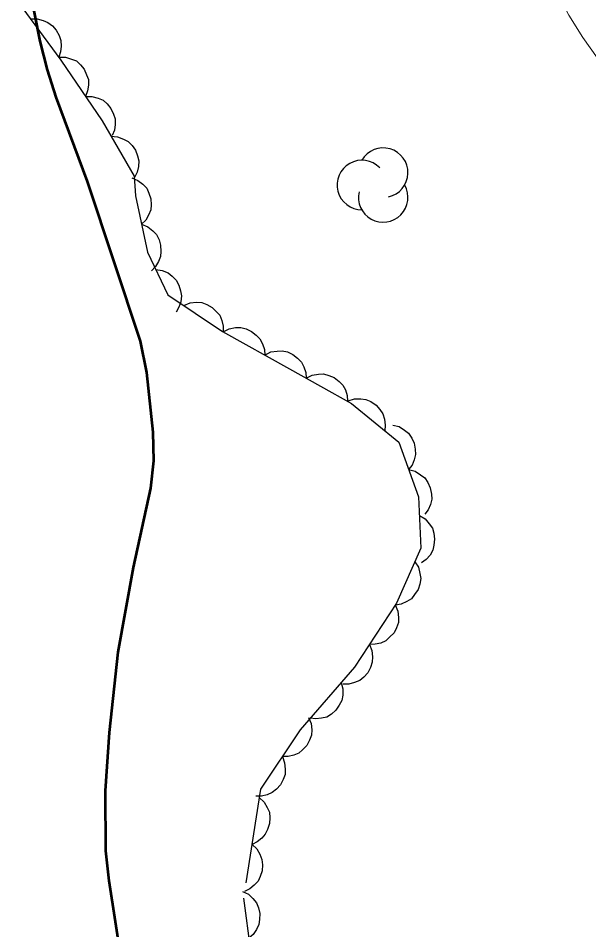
# Model space of a CAD drawing. Extents: x 356765 to 358572, y 5103174 to 5104650.
# Drawn here: x 357061.28 to 357079.32, y 5103806.88 to 5103835.7 of the extents above; entities that cross this region are included whole.
import ezdxf

# ---------------------------------------------------------------- set-up
doc = ezdxf.new("R2010")
doc.units = 0
doc.header["$LTSCALE"] = 0.6
doc.linetypes.add('DOT_DASHED', pattern=[7.7, 5, -1.2, 0.3, -1.2])
for name, color, linetype, lineweight in [('1', 7, 'Continuous', 53), ('2', 7, 'Continuous', 13), ('44', 7, 'Continuous', 25)]:
    doc.layers.add(name, color=color, linetype=linetype, lineweight=lineweight)

msp = doc.modelspace()

# ---------------------------------------------------------------- linework, layer by layer
at = {"layer": '1'}
msp.add_lwpolyline([(357064.55, 5103805.84), (357064.15, 5103808.43), (357064.05, 5103809.38), (357064.04, 5103811.28), (357064.17, 5103813.12), (357064.44, 5103815.66), (357064.92, 5103818.34), (357065.47, 5103820.84), (357065.57, 5103821.71), (357065.55, 5103822.62), (357065.35, 5103824.5), (357065.14, 5103825.49), (357063.47, 5103830.54), (357062.48, 5103833.2), (357062.21, 5103834.07), (357061.97, 5103834.98), (357061.28, 5103838.51)], dxfattribs=at)
at = {"layer": '2'}
msp.add_lwpolyline([(357080.11, 5103833.71), (357079.13, 5103835.09), (357078.69, 5103835.8), (357077.88, 5103837.33), (357077.12, 5103838.91), (357076.83, 5103839.76), (357076.42, 5103841.65), (357075.74, 5103844.32), (357075.45, 5103845.23), (357073.67, 5103850.12), (357073.33, 5103851.13), (357073.08, 5103852.12), (357072.64, 5103854.84), (357072.24, 5103856.62), (357071.9, 5103858.42), (357071.24, 5103862.65), (357070.93, 5103863.62), (357069.67, 5103866.28), (357068.31, 5103868.86), (357064.75, 5103874.86), (357063.1, 5103877.16), (357062.58, 5103878.01), (357062.13, 5103878.91), (357061.73, 5103879.88)], dxfattribs=at)
at = {"layer": '44', "linetype": 'DOT_DASHED'}
msp.add_lwpolyline([(357061.39, 5103836.05), (357062.63, 5103834.37), (357063.93, 5103832.46), (357064.94, 5103830.71), (357064.99, 5103830.09), (357065.37, 5103828.3), (357066.01, 5103826.96), (357067.74, 5103825.8), (357069.85, 5103824.62), (357071.82, 5103823.52), (357073.31, 5103822.3), (357073.93, 5103820.57), (357074.01, 5103818.95), (357073.24, 5103817.21), (357071.91, 5103815.19), (357070.19, 5103813.2), (357068.94, 5103811.33), (357068.4, 5103807.88), (357068.75, 5103805.32)], dxfattribs=at)
at = {"layer": '44'}
for points in [[(357061.67, 5103835.68), (357061.88, 5103835.68), (357062.07, 5103835.63), (357062.22, 5103835.57), (357062.36, 5103835.46), (357062.48, 5103835.32), (357062.57, 5103835.15), (357062.63, 5103835), (357062.64, 5103834.82), (357062.62, 5103834.64), (357062.56, 5103834.47)], [(357062.56, 5103834.47), (357062.77, 5103834.47), (357062.96, 5103834.41), (357063.12, 5103834.35), (357063.25, 5103834.23), (357063.36, 5103834.09), (357063.44, 5103833.91), (357063.5, 5103833.76), (357063.5, 5103833.58), (357063.47, 5103833.4), (357063.41, 5103833.23)], [(357063.41, 5103833.23), (357063.61, 5103833.23), (357063.81, 5103833.17), (357063.96, 5103833.11), (357064.09, 5103832.99), (357064.21, 5103832.85), (357064.29, 5103832.67), (357064.34, 5103832.52), (357064.34, 5103832.34), (357064.32, 5103832.16), (357064.25, 5103831.99)], [(357064.21, 5103831.97), (357064.42, 5103831.95), (357064.61, 5103831.88), (357064.76, 5103831.8), (357064.88, 5103831.68), (357064.99, 5103831.53), (357065.05, 5103831.35), (357065.09, 5103831.19), (357065.08, 5103831.01), (357065.04, 5103830.83), (357064.96, 5103830.67)], [(357064.87, 5103830.65), (357065.06, 5103830.57), (357065.22, 5103830.45), (357065.34, 5103830.33), (357065.41, 5103830.17), (357065.47, 5103829.99), (357065.48, 5103829.8), (357065.47, 5103829.64), (357065.4, 5103829.47), (357065.31, 5103829.32), (357065.18, 5103829.19)], [(357065.18, 5103829.19), (357065.38, 5103829.11), (357065.53, 5103828.98), (357065.65, 5103828.86), (357065.73, 5103828.7), (357065.78, 5103828.53), (357065.79, 5103828.33), (357065.78, 5103828.17), (357065.71, 5103828.01), (357065.62, 5103827.85), (357065.49, 5103827.72)], [(357065.63, 5103827.76), (357065.83, 5103827.73), (357066.02, 5103827.65), (357066.15, 5103827.55), (357066.27, 5103827.42), (357066.36, 5103827.26), (357066.41, 5103827.08), (357066.44, 5103826.92), (357066.42, 5103826.74), (357066.36, 5103826.57), (357066.27, 5103826.41)], [(357066.52, 5103826.62), (357066.71, 5103826.7), (357066.91, 5103826.72), (357067.08, 5103826.71), (357067.24, 5103826.65), (357067.41, 5103826.56), (357067.54, 5103826.43), (357067.65, 5103826.31), (357067.72, 5103826.15), (357067.76, 5103825.97), (357067.76, 5103825.79)], [(357067.76, 5103825.79), (357067.95, 5103825.88), (357068.15, 5103825.92), (357068.32, 5103825.92), (357068.49, 5103825.88), (357068.65, 5103825.8), (357068.8, 5103825.68), (357068.92, 5103825.57), (357069, 5103825.41), (357069.06, 5103825.23), (357069.07, 5103825.05)], [(357069.07, 5103825.05), (357069.26, 5103825.15), (357069.46, 5103825.18), (357069.62, 5103825.19), (357069.79, 5103825.15), (357069.96, 5103825.07), (357070.11, 5103824.95), (357070.23, 5103824.83), (357070.31, 5103824.68), (357070.37, 5103824.5), (357070.38, 5103824.32)], [(357070.38, 5103824.32), (357070.57, 5103824.42), (357070.77, 5103824.45), (357070.93, 5103824.46), (357071.1, 5103824.41), (357071.27, 5103824.34), (357071.42, 5103824.22), (357071.54, 5103824.1), (357071.62, 5103823.95), (357071.68, 5103823.77), (357071.69, 5103823.59)], [(357071.71, 5103823.61), (357071.91, 5103823.67), (357072.11, 5103823.67), (357072.27, 5103823.65), (357072.43, 5103823.58), (357072.59, 5103823.47), (357072.71, 5103823.33), (357072.81, 5103823.19), (357072.86, 5103823.03), (357072.88, 5103822.84), (357072.87, 5103822.66)], [(357073.12, 5103822.84), (357073.32, 5103822.79), (357073.49, 5103822.68), (357073.62, 5103822.58), (357073.72, 5103822.43), (357073.8, 5103822.27), (357073.83, 5103822.08), (357073.84, 5103821.91), (357073.8, 5103821.74), (357073.73, 5103821.57), (357073.62, 5103821.43)], [(357073.62, 5103821.43), (357073.83, 5103821.38), (357074, 5103821.27), (357074.13, 5103821.17), (357074.23, 5103821.02), (357074.3, 5103820.85), (357074.34, 5103820.66), (357074.35, 5103820.5), (357074.31, 5103820.33), (357074.24, 5103820.16), (357074.13, 5103820.02)], [(357073.96, 5103819.98), (357074.14, 5103819.87), (357074.27, 5103819.72), (357074.37, 5103819.58), (357074.42, 5103819.42), (357074.44, 5103819.23), (357074.42, 5103819.04), (357074.39, 5103818.89), (357074.3, 5103818.73), (357074.18, 5103818.59), (357074.03, 5103818.48)], [(357073.82, 5103818.52), (357073.93, 5103818.35), (357073.98, 5103818.15), (357074.01, 5103817.99), (357073.98, 5103817.81), (357073.92, 5103817.64), (357073.81, 5103817.48), (357073.71, 5103817.35), (357073.56, 5103817.26), (357073.39, 5103817.18), (357073.21, 5103817.15)], [(357073.2, 5103817.16), (357073.28, 5103816.96), (357073.3, 5103816.76), (357073.3, 5103816.6), (357073.24, 5103816.43), (357073.16, 5103816.27), (357073.02, 5103816.13), (357072.9, 5103816.02), (357072.74, 5103815.95), (357072.56, 5103815.91), (357072.38, 5103815.9)], [(357072.38, 5103815.9), (357072.46, 5103815.71), (357072.48, 5103815.51), (357072.47, 5103815.34), (357072.42, 5103815.18), (357072.33, 5103815.01), (357072.2, 5103814.87), (357072.08, 5103814.77), (357071.91, 5103814.7), (357071.73, 5103814.65), (357071.55, 5103814.65)], [(357071.49, 5103814.7), (357071.54, 5103814.5), (357071.54, 5103814.3), (357071.51, 5103814.13), (357071.43, 5103813.98), (357071.32, 5103813.83), (357071.18, 5103813.7), (357071.04, 5103813.61), (357070.87, 5103813.57), (357070.69, 5103813.55), (357070.51, 5103813.57)], [(357070.46, 5103813.6), (357070.54, 5103813.41), (357070.56, 5103813.21), (357070.55, 5103813.04), (357070.49, 5103812.88), (357070.4, 5103812.71), (357070.27, 5103812.57), (357070.15, 5103812.47), (357069.99, 5103812.4), (357069.81, 5103812.36), (357069.63, 5103812.36)], [(357069.63, 5103812.36), (357069.7, 5103812.16), (357069.72, 5103811.96), (357069.72, 5103811.79), (357069.66, 5103811.63), (357069.57, 5103811.47), (357069.44, 5103811.33), (357069.31, 5103811.22), (357069.15, 5103811.15), (357068.97, 5103811.11), (357068.79, 5103811.11)], [(357068.9, 5103811.07), (357069.05, 5103810.92), (357069.15, 5103810.75), (357069.22, 5103810.6), (357069.23, 5103810.42), (357069.22, 5103810.24), (357069.16, 5103810.05), (357069.09, 5103809.91), (357068.98, 5103809.78), (357068.83, 5103809.66), (357068.67, 5103809.58)], [(357068.67, 5103809.58), (357068.82, 5103809.44), (357068.92, 5103809.27), (357068.98, 5103809.11), (357069, 5103808.94), (357068.99, 5103808.75), (357068.93, 5103808.57), (357068.86, 5103808.42), (357068.74, 5103808.29), (357068.6, 5103808.18), (357068.43, 5103808.1)], [(357068.37, 5103808.1), (357068.56, 5103808.01), (357068.7, 5103807.87), (357068.81, 5103807.74), (357068.88, 5103807.58), (357068.92, 5103807.4), (357068.91, 5103807.21), (357068.89, 5103807.05), (357068.81, 5103806.89), (357068.71, 5103806.74), (357068.57, 5103806.62)]]:
    msp.add_lwpolyline(points, dxfattribs=at)
for centre, start, end in [((357072.817, 5103830.8192), 282.26917, 149.72626), ((357072.1437, 5103830.4278), 44.11537, 269.80396), ((357072.817, 5103830.0363), 166.93686, 29.62122)]:
    msp.add_arc(centre, 0.7829, start, end, dxfattribs=at)

doc.saveas('drawing.dxf')
